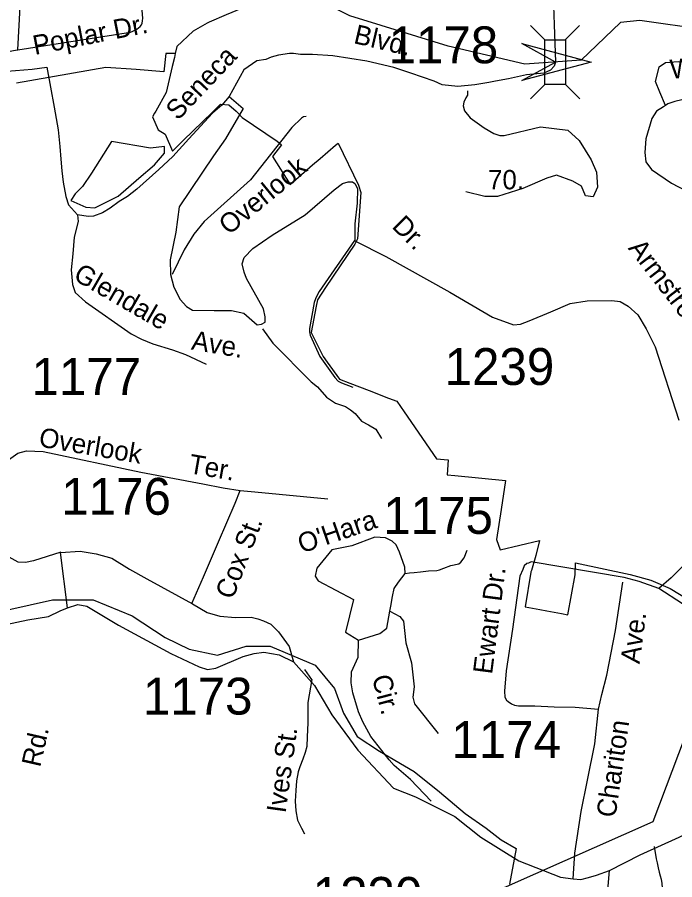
# Model space of a CAD drawing. Extents: x 884530 to 1028605, y 526725 to 653634.
# Drawn here: x 960726 to 962957, y 584283 to 587209 of the extents above; entities that cross this region are included whole.
import ezdxf

# ---------------------------------------------------------------- set-up
doc = ezdxf.new("R2010")
doc.units = 0
for name, color, linetype in [('Exist Boundary Political City Limit New', 7, 'Continuous'), ('Exist Hydrographic Creek Single Shore', 7, 'Continuous'), ('Exist Hydrographic Pond Under 1500 Sq Ft', 7, 'Continuous'), ('Exist Road Non-System Type 51', 7, 'Continuous'), ('Exist Road Non-System Type 51 Label', 7, 'Continuous'), ('Exist Road Secondary Structure Standard Bridge Attributed CELL', 7, 'Continuous'), ('Exist Road Secondary Structure Standard Bridge CELL', 7, 'Continuous'), ('Exist Road Secondary Type 41 Attributed', 7, 'Continuous'), ('Exist Road Secondary Type 51 Attributed', 7, 'Continuous'), ('Exist Road Secondary Type 51 Label', 7, 'Continuous'), ('Exist Road Secondary Type 51 Number Label', 7, 'Continuous'), ('Map Preparation Boundary City Limit Buffer Line', 7, 'Continuous')]:
    doc.layers.add(name, color=color, linetype=linetype)

msp = doc.modelspace()

# ---------------------------------------------------------------- linework, layer by layer
at = {"layer": 'Exist Boundary Political City Limit New'}
for points in [[(961620.6, 587368.5), (961614.1, 587368.4), (961613.3, 587368), (961607.2, 587374.1), (961506.8, 587246.7), (961434.7, 587216.5), (961377.2, 587192.4), (961370.4, 587188.5), (961323.6, 587161.7), (961268.2, 587109.2), (961262.7, 587085.4)], [(961620.6, 587368.5), (961614.1, 587368.4), (961613.3, 587368), (961607.2, 587374.1), (961506.8, 587246.7), (961434.7, 587216.5), (961377.2, 587192.4), (961370.4, 587188.5), (961323.6, 587161.7), (961268.2, 587109.2), (961262.7, 587085.4)], [(961262.7, 587085.4), (961230.5, 587085.7), (961223.6, 587023.4), (961129.6, 587031.5), (961027.1, 587038.9), (960724.3, 586984.7)], [(961262.7, 587085.4), (961259.5, 587072), (961252.4, 587041.9), (961231.5, 586953.7), (961196.3, 586890.8), (961191.9, 586882.9), (961185.1, 586870.7)], [(961252.9, 586754.6), (961289.8, 586790.6), (961388.4, 586887.2), (961415.6, 586914), (961443.8, 586911.8), (961469.3, 586890.7), (961489.9, 586868.8), (961608, 586788.4), (961623.1, 586775.5), (961592.4, 586736.2), (961652.4, 586641.8), (961728.2, 586707.8), (961754, 586730.1), (961806.1, 586775.4), (961815.2, 586781.2), (961883.9, 586639.7), (961892.1, 586614.4), (961880.8, 586456.9), (961872.1, 586438.9), (961772.8, 586291.6), (961744.9, 586250.4), (961740.8, 586228.6), (961724.1, 586139.9), (961764.7, 586057.7), (961778.2, 586038.8), (961819.9, 585980.9), (961855, 585967.4), (961919.9, 585942.5), (961986.4, 585917.1), (962014.3, 585906.3), (962039.4, 585869.8), (962148.4, 585711.1), (962188.6, 585707.7), (962184.9, 585656.8), (962211.5, 585654.2), (962382.6, 585637.8), (962368, 585539.1), (962353, 585437.4), (962364.6, 585401.8), (962498.5, 585434.1), (962485.6, 585382.9), (962471.4, 585331.8), (962469.4, 585327.1), (962469.2, 585325.9), (962449.4, 585208.7), (962500, 585199.3), (962522.8, 585195.1), (962572.8, 585185.9), (962595, 585181.8), (962619.8, 585317.3), (962621, 585358), (962806.2, 585318.8), (962876, 585299.7), (962941.2, 585270.8), (963004.9, 585232.1)], [(961185.1, 586870.7), (961204.2, 586826.6), (961227.9, 586812.4), (961252.9, 586754.6)], [(960627.6, 585183.3), (960846.4, 585232.6), (960983.9, 585232.6), (961116.2, 585178.4), (961228.1, 585104.3), (961309.6, 585064.9), (961406.3, 585045.1), (961503, 585074.8), (961584.4, 585074.8), (961737.1, 585010.6), (961803.2, 584931.6), (961833.8, 584847.7), (961879.6, 584768.8), (961955.9, 584719.4), (962073, 584650.3), (962159.6, 584581.2), (962246.1, 584507.2), (962317.3, 584457.8), (962368.2, 584418.3), (962419.1, 584388.8), (962396.4, 584268.4)]]:
    msp.add_lwpolyline(points, dxfattribs=at)
at = {"layer": 'Exist Hydrographic Creek Single Shore'}
msp.add_lwpolyline([(963061.4, 587165.7), (962838.8, 587197.8), (962772.7, 587190.9), (962640.3, 587063), (962448.7, 587049.3), (962188.5, 587111), (961855.4, 587213.7), (961656.9, 587314.2), (961605.1, 587398.2), (961548, 587455.3), (961502.4, 587491.9)], dxfattribs=at)
at = {"layer": 'Exist Hydrographic Pond Under 1500 Sq Ft'}
msp.add_lwpolyline([(961046.2, 586787.2), (960978.7, 586680.3), (960947.8, 586635.2), (960922.5, 586609.9), (960908.4, 586587.4), (960959, 586564.9), (960990, 586562.1), (961068.7, 586601.5), (961139, 586663.4), (961192.4, 586708.4), (961226.2, 586747.8), (961226.2, 586770.3), (961178.4, 586764.7)], close=True, dxfattribs=at)
at = {"layer": 'Exist Road Non-System Type 51'}
msp.add_line((961725.7, 584962.6), (961702.2, 584996.6), dxfattribs=at)
for points in [[(960671.6, 587088.3), (960726.5, 587098.5), (960728.3, 587098.8), (961110.8, 587158.5), (961118.8, 587161.6), (961125.6, 587164.5), (961131.9, 587168.3), (961138, 587172.9), (961143.4, 587178), (961147.7, 587183.3), (961150.6, 587189.1), (961151.9, 587196.2), (961152.4, 587205.7), (961146.4, 587271.5), (961137.1, 587404.2)], [(960728.3, 587098.5), (960728.3, 587098.8), (960741.9, 587349.5)], [(962926.3, 586909.8), (962906.8, 586954.7), (962892.4, 586990.7), (962900.6, 587025.5), (962904.5, 587040.8), (962925.5, 587055.4), (962968.7, 587058.7), (963020, 587053.7), (963059.8, 587040.4), (963086.3, 587030.5), (963112.9, 587007.3)], [(962254.5, 586959.3), (962253.7, 586944.3), (962248.4, 586935.2), (962241.8, 586921.3), (962239.2, 586907.9), (962244, 586891.9), (962263.2, 586867.7), (962310.3, 586833.7), (962343.9, 586814.5), (962364.2, 586808.1), (962379, 586807.4), (962501.9, 586837.6), (962594.9, 586825.9), (962633.2, 586791.2), (962673.3, 586725.6), (962691.5, 586683.5), (962695.2, 586632.4), (962680.7, 586599.6), (962655, 586603.3), (962640.5, 586636.1), (962611.3, 586652.5), (962556.5, 586672.6), (962523.6, 586663.5), (962441.5, 586627.9), (962355.7, 586601.1), (962312.7, 586601.1), (962248.4, 586617.1)], [(963103.2, 586966.5), (963000.1, 586932.7), (962957, 586922.7), (962933.9, 586914.6), (962926.3, 586909.8)], [(962926.3, 586909.8), (962919.5, 586905.2), (962895.1, 586890.6), (962879.7, 586865.2), (962858.6, 586796.3), (962855.8, 586749.9), (962858.6, 586718.9), (962878.3, 586692.2), (962945.7, 586645.8), (962993.5, 586620.6), (963052.2, 586586), (963113.3, 586533.2), (963185.8, 586458.4), (963253.9, 586347.5), (963325.8, 586193.1)], [(961706.5, 586872), (961697.3, 586870.9), (961690.8, 586867), (961657.7, 586835.4), (961517.8, 586657.7), (961360.7, 586515.9), (961325.6, 586472.9), (961292.7, 586419.3), (961252, 586335.7)], [(961870.2, 586451.9), (961751.3, 586278), (961742.8, 586264.1), (961737.8, 586253.1), (961734.2, 586241.1), (961717.5, 586153.3), (961717.6, 586141.1), (961719.9, 586129.9), (961752.9, 586058.2), (961803.9, 585986.3), (961815.5, 585974.6), (961826.7, 585968.4), (961865.1, 585953.8)], [(961558.4, 586152.2), (961594, 586103.2), (961723.8, 585972.4), (961744.9, 585954.6), (961775.4, 585920.5), (961806.2, 585899.9), (961840.7, 585888.2), (961857.6, 585877.3), (961872.5, 585864.8), (961894.7, 585838.5), (961917.9, 585826.1), (961942.8, 585811.9), (961962.3, 585779.9)], [(960874, 585394.4), (960781.8, 585364.4), (960754.8, 585358.7), (960729.5, 585360.7), (960699.5, 585376.9), (960682.3, 585394), (960664.1, 585422.8), (960658.6, 585438), (960648.6, 585560.7), (960650, 585612.2), (960653.9, 585645.7), (960665.9, 585673.5), (960689.2, 585701.6), (960728.8, 585729.6), (960757.6, 585738), (960814.5, 585736), (961146.3, 585665.3), (961356.3, 585626.4), (961424.7, 585612.2), (961483, 585603.5)], [(963075.4, 585619.4), (963056, 585527), (963048.8, 585438.3), (963041, 585416), (963017.2, 585381.1), (962998.6, 585360.2), (962944.9, 585306.6), (962902.8, 585271.2)], [(961319, 585219.9), (961358.1, 585310), (961409.6, 585428.7), (961465.4, 585560.6), (961483, 585603.5)], [(961483, 585603.5), (961532.7, 585598.4), (961780.6, 585575.2)], [(962042.8, 585322.2), (962041.2, 585343), (962022.9, 585394.7), (962012.5, 585418.6), (961999, 585431.2), (961976.2, 585442.8), (961939.5, 585444.9), (961861.6, 585416.1), (961793.4, 585402.6), (961743.3, 585340.4), (961737.2, 585312.3), (961747, 585296.4), (961867.8, 585234.1), (961840.2, 585122.3), (961884.5, 585096.1)], [(962042.8, 585322.2), (962057.4, 585324), (962072.6, 585325.7), (962094.2, 585327.7), (962121.7, 585330.6), (962149.8, 585332.2), (962159.2, 585334.6), (962174.3, 585340), (962197.3, 585348.8), (962224.5, 585354.8), (962231.2, 585359.7), (962242.8, 585374.6), (962252.8, 585400.6)], [(961990.9, 585193.6), (961993.9, 585210.9), (962000, 585243.6), (962005.6, 585270.9), (962019.9, 585292.7), (962042.8, 585322.2)], [(962130.7, 584549.2), (962060.3, 584622.5), (962005.6, 584671), (961988.7, 584689.9), (961926.3, 584768.6), (961898.7, 584818.5), (961884.5, 584852.2), (961864.5, 584916.8), (961859.6, 584951.2), (961860.7, 584988.4), (961882.8, 585038.3), (961884.5, 585096.1), (961957, 585118.6), (961980.6, 585136.3), (961990.9, 585193.6)], [(961990.9, 585193.6), (962024.9, 585175.4), (962036.6, 585160), (962044.7, 585086.5), (962064.5, 585018.3), (962073.4, 584937.4), (962068.9, 584902.1), (962074.8, 584880.1), (962154.4, 584778.6)], [(961725.7, 584962.6), (961712.4, 584883.7), (961712.4, 584815.3), (961710.2, 584768.1), (961709.3, 584734.7), (961703.3, 584714.9), (961695, 584692.1), (961685, 584666.2), (961679.7, 584649.5), (961674.4, 584618.3), (961672.1, 584585.5), (961669.8, 584549.8), (961672.1, 584517.1), (961677.5, 584484.5), (961690.4, 584457.8), (961701, 584438.7)], [(962887.8, 584395.1), (962894.6, 584353.5), (962897.2, 584340), (962900.7, 584323.8), (962904.6, 584308.7), (962908.2, 584296.3), (962911.2, 584284.7), (962913.2, 584270.6), (962914.3, 584255.4), (962914.6, 584239.4), (962914.2, 584228.4), (962912, 584218.2), (962906.8, 584208.2), (962898.3, 584202.3), (962876.1, 584196.9), (962829.3, 584191.7), (962731.9, 584184.6)]]:
    msp.add_lwpolyline(points, dxfattribs=at)
at = {"layer": 'Exist Road Secondary Structure Standard Bridge Attributed CELL'}
msp.add_lwpolyline([(962438.6, 587120.1), (962674.1, 587057), (962438.6, 586993.9), (962552.2, 587057)], close=True, dxfattribs=at)
at = {"layer": 'Exist Road Secondary Structure Standard Bridge CELL'}
for p, q in [((962516.4, 587131.7), (962467.6, 587180.5)), ((962585.4, 587131.7), (962634.2, 587180.5)), ((962467.3, 586931.8), (962516.1, 586980.6)), ((962635.5, 586931.8), (962586.7, 586980.6))]:
    msp.add_line(p, q, dxfattribs=at)
msp.add_lwpolyline([(962516.1, 586980.6), (962516.1, 587131.7), (962586.7, 587131.7), (962586.7, 586980.6)], close=True, dxfattribs=at)
at = {"layer": 'Exist Road Secondary Type 41 Attributed'}
for points in [[(962543.6, 587312.3), (962548.1, 587183.9), (962552.6, 587056.8)], [(960662.5, 587023.9), (960777.2, 587033), (960827.3, 587039.2), (960851.8, 586903.8), (960865.7, 586827.3), (960870.4, 586770.8), (960874.6, 586727.4), (960877.2, 586687.3), (960881.9, 586649.2), (960891, 586600.7), (960900.8, 586572), (960931.4, 586539.1)], [(961445.5, 586939.6), (961493.3, 586899.8), (961433, 586796.1), (961392.4, 586738.6), (961276.2, 586565.2), (961264.8, 586479.5), (961245.5, 586386.1), (961246, 586336), (961258, 586293.2), (961279.3, 586251.1), (961301, 586227.2), (961321.4, 586215.2), (961394.3, 586214.1), (961453.5, 586214.1), (961495.6, 586205), (961540.2, 586165.7), (961555.6, 586168), (961567.6, 586174.8), (961567.6, 586192.4), (961562.4, 586219.8), (961504.1, 586322.3), (961496.7, 586343.9), (961489.9, 586371.8), (961496.7, 586394), (961525.2, 586424.2), (961591.2, 586469.2), (961703.6, 586538.7), (961802, 586623.6), (961829.9, 586644.6), (961849.2, 586650.9), (961864, 586650.3), (961872.1, 586644.6), (961881.1, 586628.1), (961880, 586578.6), (961871.7, 586508.5), (961872.3, 586449.9), (961977, 586397.4), (962194.1, 586276.7), (962338.6, 586191.9), (962410.6, 586165.1), (962434.2, 586168), (962463, 586178.8), (962537.2, 586209.5), (962602.4, 586237.4), (962660.4, 586247.1), (962744.1, 586248.3), (962771.7, 586244.8), (962798.9, 586229.2), (962832, 586199.3), (962859.9, 586151.4), (962890.3, 586090.3), (962970.6, 585841.7)]]:
    msp.add_lwpolyline(points, dxfattribs=at)
at = {"layer": 'Exist Road Secondary Type 51 Attributed'}
for points in [[(962552.6, 587056.8), (962547.9, 587043.1), (962535.4, 587029.9), (962513.4, 587019.7), (962453.7, 587013.4), (962393.2, 586999.4), (962348.8, 586992.2), (962326.5, 586987.1), (962278.4, 586979.8), (962221.7, 586974), (962167.8, 586979.9), (962141, 586991.8), (962061.3, 587019.7), (962004.2, 587038.5), (961912.8, 587059.8), (961797.5, 587078.5), (961727.8, 587082.4), (961687.9, 587082.4), (961664, 587086.4), (961650.1, 587086.4), (961612.4, 587080.4), (961588.3, 587073.3), (961570.3, 587065.4), (961539.6, 587060.7), (961494.9, 587030.8), (961445.5, 586939.6)], [(961445.5, 586939.6), (961420.5, 586911.1), (961388.8, 586883.6), (961309, 586796.9), (961254.8, 586736.7), (961206.8, 586692.2), (961131.7, 586625.5), (961100.8, 586600.5), (961072, 586583.3), (961041.9, 586560.7), (961015.6, 586545.6), (960984.9, 586534.3), (960966.9, 586532.9), (960931.4, 586539.1)], [(960931.4, 586539.1), (960932.7, 586516), (960919.7, 586463), (960915.1, 586406.6), (960909.4, 586351.9), (960913.4, 586301.8), (960923.4, 586275.6), (960958.1, 586243.1), (961113.2, 586134.4), (961148.4, 586116.7), (961186.2, 586101.3), (961253.4, 586080.8), (961297.3, 586064.9), (961367.8, 586032.4)], [(960896.7, 585205.8), (960873, 585392.9), (960940.2, 585398), (960994.2, 585388.3), (961047.7, 585374.1), (961107.5, 585336.5), (961166.1, 585303.5)], [(962785.1, 585308.2), (962470, 585361.8), (962460.6, 585357.3), (962454.9, 585355.5), (962446.5, 585347.6), (962441.4, 585335.9), (962431.8, 585312.4), (962406.2, 585132.6)], [(961166.1, 585303.5), (961321.4, 585219.2), (961370.4, 585189.6), (961414.2, 585177.6), (961467.4, 585172.5), (961520, 585173.7), (961542.5, 585168.5), (961561.9, 585161.1), (961586.9, 585150.3), (961612.5, 585124.1), (961648.9, 585074), (961663.7, 585021.6)], [(962698.6, 584861.3), (962709.3, 584911.5), (962726.3, 584977.2), (962755.7, 585128.4), (962780.7, 585292.2)], [(963111.3, 585113.4), (963033.2, 585172.8), (962983, 585219.2), (962902.8, 585271.2), (962836.4, 585294.9), (962785.1, 585308.2)], [(960628.3, 585147.1), (960687.8, 585148.9), (960762.4, 585164.2), (960832.8, 585175.8), (960872.6, 585195.1), (960896.7, 585205.8)], [(960896.7, 585205.8), (960931.9, 585216.3), (960962.7, 585210.6), (961070.5, 585146.9), (961247.1, 585050.5), (961343.4, 585005), (961372.1, 584996.5), (961400, 585001.1), (961493.2, 585039.8), (961530, 585050.6), (961563.6, 585055.2), (961614.8, 585046.1), (961663.7, 585021.6)], [(962406.2, 585132.6), (962385.5, 584992.1), (962379.1, 584922.2), (962380.5, 584902.1), (962386.1, 584891.8), (962392, 584887.7), (962403.6, 584879.3), (962413.6, 584874.9), (962427.5, 584872.4), (962482, 584873.1), (962548.2, 584869.9), (962619.6, 584868.8), (962698.6, 584861.3)], [(961663.7, 585021.6), (961735.3, 584942.3), (961794.2, 584842.7), (961882.5, 584722.3), (962002.8, 584593.8), (962077.7, 584564.3), (962211.5, 584497.4), (962299.8, 584427.8), (962428.2, 584347.5), (962570, 584291.3), (962612.8, 584285.9)], [(962612.8, 584285.9), (962618.3, 584373.4), (962639.2, 584514.8), (962660.9, 584620.2), (962685.8, 584743.9), (962698.6, 584861.3)], [(962736.2, 584314.3), (962840.4, 584367), (962972.6, 584427.8), (963043.4, 584461.5), (963085.2, 584529.7), (963114.6, 584615), (963138, 584673), (963159.1, 584707.5), (963180.6, 584726.2), (963201.3, 584737), (963219.3, 584743.2)], [(962612.8, 584285.9), (962638.3, 584283.9), (962664.3, 584290.1), (962691.6, 584298.8), (962736.2, 584314.3)], [(962666.4, 583491.3), (962736.2, 584314.3)]]:
    msp.add_lwpolyline(points, dxfattribs=at)
at = {"layer": 'Exist Road Secondary Type 51 Label'}
msp.add_lwpolyline([(962187.1, 584172.3), (962883.5, 584480.2), (962993.8, 584770.6)], dxfattribs=at)
at = {"layer": 'Map Preparation Boundary City Limit Buffer Line'}
for points in [[(961620.6, 587368.5), (961614.1, 587368.4), (961613.3, 587368), (961607.2, 587374.1), (961506.8, 587246.7), (961434.7, 587216.5), (961377.2, 587192.4), (961370.4, 587188.5), (961323.6, 587161.7), (961268.2, 587109.2), (961262.7, 587085.4)], [(961620.6, 587368.5), (961614.1, 587368.4), (961613.3, 587368), (961607.2, 587374.1), (961506.8, 587246.7), (961434.7, 587216.5), (961377.2, 587192.4), (961370.4, 587188.5), (961323.6, 587161.7), (961268.2, 587109.2), (961262.7, 587085.4)], [(961262.7, 587085.4), (961230.5, 587085.7), (961223.6, 587023.4), (961129.6, 587031.5), (961027.1, 587038.9), (960724.3, 586984.7)], [(961262.7, 587085.4), (961259.5, 587072), (961252.4, 587041.9), (961231.5, 586953.7), (961196.3, 586890.8), (961191.9, 586882.9), (961185.1, 586870.7)], [(961252.9, 586754.6), (961289.8, 586790.6), (961388.4, 586887.2), (961415.6, 586914), (961443.8, 586911.8), (961469.3, 586890.7), (961489.9, 586868.8), (961608, 586788.4), (961623.1, 586775.5), (961592.4, 586736.2), (961652.4, 586641.8), (961728.2, 586707.8), (961754, 586730.1), (961806.1, 586775.4), (961815.2, 586781.2), (961883.9, 586639.7), (961892.1, 586614.4), (961880.8, 586456.9), (961872.1, 586438.9), (961772.8, 586291.6), (961744.9, 586250.4), (961740.8, 586228.6), (961724.1, 586139.9), (961764.7, 586057.7), (961778.2, 586038.8), (961819.9, 585980.9), (961855, 585967.4), (961919.9, 585942.5), (961986.4, 585917.1), (962014.3, 585906.3), (962039.4, 585869.8), (962148.4, 585711.1), (962188.6, 585707.7), (962184.9, 585656.8), (962211.5, 585654.2), (962382.6, 585637.8), (962368, 585539.1), (962353, 585437.4), (962364.6, 585401.8), (962498.5, 585434.1), (962485.6, 585382.9), (962471.4, 585331.8), (962469.4, 585327.1), (962469.2, 585325.9), (962449.4, 585208.7), (962500, 585199.3), (962522.8, 585195.1), (962572.8, 585185.9), (962595, 585181.8), (962619.8, 585317.3), (962621, 585358), (962806.2, 585318.8), (962876, 585299.7), (962941.2, 585270.8), (963004.9, 585232.1)], [(961185.1, 586870.7), (961204.2, 586826.6), (961227.9, 586812.4), (961252.9, 586754.6)], [(960627.6, 585183.3), (960846.4, 585232.6), (960983.9, 585232.6), (961116.2, 585178.4), (961228.1, 585104.3), (961309.6, 585064.9), (961406.3, 585045.1), (961503, 585074.8), (961584.4, 585074.8), (961737.1, 585010.6), (961803.2, 584931.6), (961833.8, 584847.7), (961879.6, 584768.8), (961955.9, 584719.4), (962073, 584650.3), (962159.6, 584581.2), (962246.1, 584507.2), (962317.3, 584457.8), (962368.2, 584418.3), (962419.1, 584388.8), (962396.4, 584268.4)]]:
    msp.add_lwpolyline(points, dxfattribs=at)

# ---------------------------------------------------------------- texts
at = {"layer": 'Exist Road Non-System Type 51 Label'}
for s, rotation, p in [('W.', 5.0042, (962943.8, 586999.5)), ('Overlook', 350.2961, (960796.8, 585753.2)), ('Ter.', 350.2395, (961305.5, 585662.8)), ('Cox St.', 69.1268, (961457.7, 585230.6)), ("O'Hara", 18.7604, (961691.6, 585389.5)), ('Cir.', 284.8067, (961929.2, 584969.5)), ('Rd.', 77.1222, (960804.2, 584662.2)), ('Ives St.', 82.0607, (961636.8, 584506.9))]:
    msp.add_text(s, height=65.62, rotation=rotation, dxfattribs=at).set_placement(p)
msp.add_text('70.', height=65.62, dxfattribs=at).set_placement((962323.9, 586625.1))
at = {"layer": 'Exist Road Secondary Type 51 Label'}
for s, rotation, p in [('Poplar Dr.', 11.1264, (960786.2, 587080.8)), ('Blvd.', 346.9133, (961864.8, 587121.4)), ('Seneca', 46.6166, (961271.6, 586856.1)), ('Overlook', 39.3226, (961444.1, 586467.9)), ('Dr.', 315.0756, (961994.6, 586496.6)), ('Armstrong', 307.6955, (962796.8, 586424.9)), ('Glendale', 329.9759, (960912.8, 586321)), ('Ave.', 350.4152, (961314.6, 586082)), ('Ewart Dr.', 82.658, (962337.4, 584978)), ('Ave.', 82.4096, (962837.8, 585013.5)), ('Chariton', 81.8245, (962755.9, 584491.5))]:
    msp.add_text(s, height=65.62, rotation=rotation, dxfattribs=at).set_placement(p)
at = {"layer": 'Exist Road Secondary Type 51 Number Label'}
for s, p in [('1178', (961986.4, 587052.8)), ('1239', (962176.5, 585961.4)), ('1177', (960774.6, 585927.8)), ('1176', (960875.9, 585521.1)), ('1175', (961968.5, 585456.3)), ('1173', (961152.7, 584843.2)), ('1174', (962199.5, 584696.1)), ('1230', (961729, 584167.2))]:
    msp.add_text(s, height=125, dxfattribs=at).set_placement(p)

doc.saveas('drawing.dxf')
